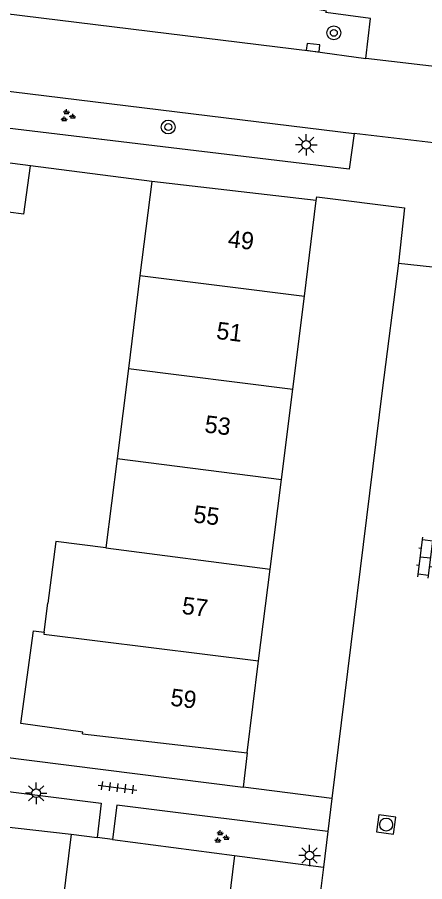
# Model space of a CAD drawing. Extents: x 131000 to 133014, y 396499 to 399001.
# Drawn here: x 131508.19 to 131531.73, y 396925.98 to 396975.96 of the extents above; entities that cross this region are included whole.
import ezdxf

# ---------------------------------------------------------------- set-up
doc = ezdxf.new("R2010")
doc.units = 0
for name, color, linetype in [('gg-afsc-erfafscheiding', 7, 'Continuous'), ('gg-afsc-muur', 7, 'Continuous'), ('gg-anno-huisnummerreeks BGT', 7, 'Continuous'), ('gg-bbg-bijgebouw', 7, 'Continuous'), ('gg-bbg-gedigitaliseerde bebouwing', 7, 'Continuous'), ('gg-bbg-gedigitaliseerde bijgebouw', 7, 'Continuous'), ('gg-bbg-hoofdgebouw', 7, 'Continuous'), ('gg-bbg-tussenscheiding', 7, 'Continuous'), ('gg-knt-verharding', 7, 'Continuous'), ('gt-symb-boom', 7, 'Continuous'), ('gt-symb-groenvak', 7, 'Continuous'), ('gt-symb-klinker verharding', 7, 'Continuous'), ('gt-symb-kolk', 7, 'Continuous'), ('gt-symb-lichtmast', 7, 'Continuous'), ('gt-symb-rioolschacht', 7, 'Continuous'), ('gt-symb-tegel verharding', 7, 'Continuous')]:
    doc.layers.add(name, color=color, linetype=linetype)

# ---------------------------------------------------------------- blocks, each defined once
blk = doc.blocks.new('gt0-GRVAK')
at = {"layer": 'gt-symb-groenvak'}
for p, q in [((-0.11, 0.189), (-0.228, 0.24)), ((-0.182, 0.153), (0.088, 0.153)), ((-0.091, 0.211), (-0.156, 0.322)), ((-0.047, 0.214), (-0.047, 0.393)), ((-0.004, 0.211), (0.061, 0.322)), ((0.015, 0.189), (0.133, 0.24)), ((0.262, -0.052), (0.197, 0.059)), ((0.305, -0.049), (0.305, 0.13)), ((0.349, -0.052), (0.414, 0.059)), ((-0.245, -0.228), (-0.363, -0.177)), ((-0.318, -0.264), (-0.047, -0.264)), ((-0.226, -0.206), (-0.291, -0.095)), ((-0.183, -0.203), (-0.183, -0.024)), ((-0.139, -0.206), (-0.074, -0.095)), ((-0.12, -0.228), (-0.002, -0.177)), ((0.243, -0.074), (0.125, -0.023)), ((0.17, -0.11), (0.441, -0.11)), ((0.368, -0.074), (0.486, -0.023))]:
    blk.add_line(p, q, dxfattribs=at)
blk = doc.blocks.new('gt0-BOOM')
at = {"layer": 'gt-symb-boom'}
for radius in [0.4, 0.2]:
    blk.add_circle((0, 0), radius, dxfattribs=at)
blk = doc.blocks.new('gt0-LMAST')
at = {"layer": 'gt-symb-lichtmast'}
for p, q in [((-0.005, 0.246), (-0.005, 0.621)), ((-0.182, 0.173), (-0.447, 0.438)), ((0.172, 0.173), (0.437, 0.438)), ((-0.255, -0.004), (-0.63, -0.004)), ((-0.182, -0.181), (-0.447, -0.446)), ((-0.005, -0.254), (-0.005, -0.629)), ((0.437, -0.446), (0.172, -0.181)), ((0.245, -0.004), (0.62, -0.004))]:
    blk.add_line(p, q, dxfattribs=at)
blk.add_circle((-0.005, -0.004), 0.25, dxfattribs=at)
blk = doc.blocks.new('gt0-KOLK')
at = {"layer": 'gt-symb-kolk'}
blk.add_lwpolyline([(0, 0), (0.375, 0), (0.375, 0.4), (-0.375, 0.4), (-0.375, 0), (0, 0)], dxfattribs=at)
blk = doc.blocks.new('gt0-RS')
at = {"layer": 'gt-symb-rioolschacht'}
blk.add_lwpolyline([(-0.5, -0.5), (0.5, -0.5), (0.5, 0.5), (-0.5, 0.5)], close=True, dxfattribs=at)
blk.add_circle((0, 0), 0.375, dxfattribs=at)
blk = doc.blocks.new('gt0-KL1')
at = {"layer": 'gt-symb-klinker verharding'}
for p, q in [((-1.15, 0.3), (1.15, 0.3)), ((-1, -0.3), (-1, 0.3)), ((-0.5, 0.3), (-0.5, 0.45)), ((0, -0.3), (0, 0.3)), ((0.5, 0.3), (0.5, 0.45)), ((1, -0.3), (1, 0.3)), ((-1.15, -0.3), (1.15, -0.3)), ((-0.5, -0.45), (-0.5, -0.3)), ((0.5, -0.45), (0.5, -0.3))]:
    blk.add_line(p, q, dxfattribs=at)
blk = doc.blocks.new('gt0-TEG1')
at = {"layer": 'gt-symb-tegel verharding'}
for p, q in [((-1.125, 0), (1.125, 0)), ((-0.9, -0.25), (-0.9, 0.25)), ((-0.45, -0.25), (-0.45, 0.25)), ((0, -0.25), (0, 0.25)), ((0.45, -0.25), (0.45, 0.25)), ((0.9, -0.25), (0.9, 0.25))]:
    blk.add_line(p, q, dxfattribs=at)

msp = doc.modelspace()

# ---------------------------------------------------------------- linework, layer by layer
at = {"layer": 'gg-afsc-erfafscheiding'}
for p, q in [((131495.947, 396934.65), (131521.24, 396931.434)), ((131521.47, 396933.42), (131521.24, 396931.434)), ((131504.23, 396929.53), (131511.31, 396928.73)), ((131520.75, 396927.49), (131525.884, 396926.816))]:
    msp.add_line(p, q, dxfattribs=at)
at = {"layer": 'gg-afsc-muur'}
msp.add_line((131515.96, 396966.47), (131508.96, 396967.36), dxfattribs=at)
at = {"layer": 'gg-bbg-bijgebouw'}
msp.add_line((131508.56, 396964.57), (131508.96, 396967.36), dxfattribs=at)
msp.add_lwpolyline([(131508.96, 396967.36), (131502.38, 396968.21), (131502.358, 396968.052)], dxfattribs=at)
at = {"layer": 'gg-bbg-gedigitaliseerde bebouwing'}
for p, q in [((131515.96, 396966.47), (131515.278, 396961.022)), ((131515.278, 396961.022), (131514.606, 396955.65)), ((131514.606, 396955.65), (131513.955, 396950.451)), ((131513.955, 396950.451), (131513.307, 396945.275)), ((131511.31, 396928.73), (131510.628, 396923.214))]:
    msp.add_line(p, q, dxfattribs=at)
msp.add_lwpolyline([(131513.307, 396945.275), (131510.414, 396945.649), (131509.957, 396942.079)], dxfattribs=at)
at = {"layer": 'gg-bbg-gedigitaliseerde bijgebouw'}
msp.add_lwpolyline([(131508.56, 396964.57), (131507.665, 396964.684), (131507.323, 396962.01)], dxfattribs=at)
at = {"layer": 'gg-bbg-hoofdgebouw'}
for p, q in [((131525.47, 396965.37), (131515.96, 396966.47)), ((131524.778, 396959.843), (131525.47, 396965.37)), ((131524.103, 396954.452), (131524.778, 396959.843)), ((131523.451, 396949.24), (131524.103, 396954.452)), ((131522.8, 396944.045), (131523.451, 396949.24)), ((131522.137, 396938.746), (131522.8, 396944.045)), ((131509.733, 396940.408), (131509.957, 396942.079)), ((131521.47, 396933.42), (131522.137, 396938.746)), ((131511.96, 396934.52), (131521.47, 396933.42)), ((131511.31, 396928.73), (131512.797, 396928.535)), ((131513.689, 396928.417), (131512.797, 396928.535)), ((131513.689, 396928.417), (131520.75, 396927.49)), ((131520.75, 396927.49), (131520.07, 396921.992))]:
    msp.add_line(p, q, dxfattribs=at)
msp.add_lwpolyline([(131511.96, 396934.52), (131511.975, 396934.631), (131508.386, 396935.131), (131509.132, 396940.481), (131509.733, 396940.408)], dxfattribs=at)
at = {"layer": 'gg-bbg-tussenscheiding'}
for p, q in [((131515.278, 396961.022), (131524.778, 396959.843)), ((131514.606, 396955.65), (131524.103, 396954.452)), ((131513.955, 396950.451), (131523.451, 396949.24)), ((131513.307, 396945.275), (131522.8, 396944.045))]:
    msp.add_line(p, q, dxfattribs=at)
msp.add_lwpolyline([(131509.733, 396940.408), (131509.718, 396940.286), (131522.137, 396938.746)], dxfattribs=at)
at = {"layer": 'gg-knt-verharding'}
for p, q in [((131499.004, 396972.756), (131527.662, 396969.245)), ((131538.02, 396968.003), (131527.662, 396969.245)), ((131530.217, 396961.747), (131529.283, 396954.387)), ((131530.217, 396961.747), (131537.126, 396960.982)), ((131529.283, 396954.387), (131526.374, 396930.781)), ((131526.374, 396930.781), (131521.24, 396931.434)), ((131526.374, 396930.781), (131526.139, 396928.881)), ((131526.139, 396928.881), (131525.884, 396926.816)), ((131525.884, 396926.816), (131520.977, 396886.992))]:
    msp.add_line(p, q, dxfattribs=at)
for points in [[(131498.536, 396977.275), (131499.023, 396977.239), (131525.26, 396974.006), (131528.325, 396973.582)], [(131528.325, 396973.582), (131528.609, 396975.889), (131526.025, 396976.231), (131526.053, 396976.315), (131525.243, 396976.459)], [(131618.639, 396962.615), (131565.28, 396969.135), (131539.363, 396972.286), (131528.325, 396973.582)], [(131527.662, 396969.245), (131527.376, 396967.173), (131498.744, 396970.612), (131499.004, 396972.756)], [(131525.47, 396965.37), (131525.492, 396965.572), (131530.569, 396964.939), (131530.217, 396961.747)], [(131495.706, 396932.7), (131513.043, 396930.524), (131512.797, 396928.535)], [(131526.139, 396928.881), (131513.936, 396930.412), (131513.689, 396928.417)]]:
    msp.add_lwpolyline(points, dxfattribs=at)

# ---------------------------------------------------------------- block references
at = {"layer": 'gt-symb-boom'}
for p in [(131526.482, 396975.058), (131516.911, 396969.613)]:
    msp.add_blockref('gt0-BOOM', p, dxfattribs=at)
at = {"layer": 'gt-symb-groenvak'}
for p in [(131511.085, 396970.246), (131519.968, 396928.556)]:
    msp.add_blockref('gt0-GRVAK', p, dxfattribs=at)
at = {"layer": 'gt-symb-klinker verharding', "rotation": 82.99574075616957}
msp.add_blockref('gt0-KL1', (131531.776, 396944.713), dxfattribs=at)
at = {"layer": 'gt-symb-kolk', "rotation": -7.0219232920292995}
msp.add_blockref('gt0-KOLK', (131525.26, 396974.006), dxfattribs=at)
at = {"layer": 'gt-symb-lichtmast'}
for p in [(131524.892, 396968.588), (131509.283, 396931.092), (131525.083, 396927.495)]:
    msp.add_blockref('gt0-LMAST', p, dxfattribs=at)
at = {"layer": 'gt-symb-rioolschacht', "rotation": -97.87092049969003}
msp.add_blockref('gt0-RS', (131529.506, 396929.282), dxfattribs=at)
at = {"layer": 'gt-symb-tegel verharding', "rotation": -7.2387265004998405}
msp.add_blockref('gt0-TEG1', (131513.987, 396931.416), dxfattribs=at)

# ---------------------------------------------------------------- texts
at = {"layer": 'gg-anno-huisnummerreeks BGT'}
for s, p in [('49', (131520.32, 396962.686)), ('51', (131519.654, 396957.369)), ('53', (131518.977, 396951.961)), ('55', (131518.326, 396946.758)), ('57', (131517.664, 396941.47)), ('59', (131516.999, 396936.162))]:
    msp.add_text(s, height=1, rotation=352.9, dxfattribs=at).set_placement(p)

doc.saveas('drawing.dxf')
